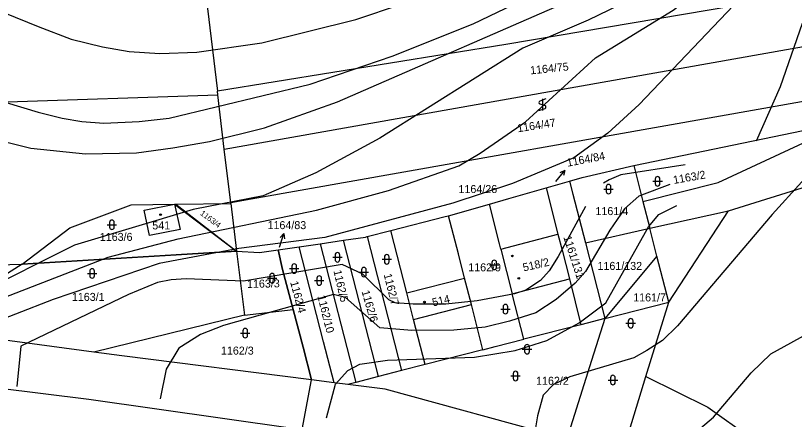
# Model space of a CAD drawing. Extents: x -555860 to -552701, y -1187050 to -1182291.
# Drawn here: x -554195.5 to -554030, y -1185298.6 to -1185212.9 of the extents above; entities that cross this region are included whole.
import ezdxf

# ---------------------------------------------------------------- set-up
doc = ezdxf.new("R2010")
doc.units = 0
for name, color, linetype in [('CYKLISTI_stav', 7, 'Continuous'), ('LEG_2b', 7, 'Continuous'), ('Level 16', 7, 'Continuous'), ('Level 25', 7, 'Continuous'), ('Level 32', 7, 'Continuous'), ('Level 40', 7, 'Continuous'), ('Level 41', 7, 'Continuous'), ('navrh_BV', 7, 'Continuous'), ('Poz předměty', 7, 'Continuous')]:
    doc.layers.add(name, color=color, linetype=linetype)

msp = doc.modelspace()

# ---------------------------------------------------------------- linework, layer by layer
at = {"layer": 'CYKLISTI_stav'}
for p, q in [((-554092.37, -1185262.44), (-554080.25, -1185259.27)), ((-554112.38, -1185271.74), (-554100.07, -1185268.62)), ((-554089.94, -1185271.93), (-554077.82, -1185268.78)), ((-554110.93, -1185277.38), (-554098.64, -1185274.21))]:
    msp.add_line(p, q, dxfattribs=at)
at = {"layer": 'Level 16'}
for p, q in [((-554080.67, -1185248.13), (-554078.82, -1185245.77)), ((-554078.82, -1185245.77), (-554079.83, -1185246.25)), ((-554078.82, -1185245.77), (-554079.04, -1185246.86)), ((-554139.39, -1185262.04), (-554138.51, -1185259.17)), ((-554138.51, -1185259.17), (-554139.28, -1185259.98)), ((-554138.51, -1185259.17), (-554138.32, -1185260.28))]:
    msp.add_line(p, q, dxfattribs=at)
at = {"layer": 'Level 25'}
for p, q in [((-554082.79, -1185230.57), (-554084.09, -1185231.04)), ((-554083.54, -1185230.57), (-554083.54, -1185233.07)), ((-554084.09, -1185231.65), (-554082.99, -1185231.98)), ((-554084.29, -1185233.07), (-554082.99, -1185232.58)), ((-554060.07, -1185248.07), (-554058.07, -1185248.07)), ((-554059.57, -1185247.57), (-554059.57, -1185248.57)), ((-554058.57, -1185248.57), (-554058.57, -1185247.57)), ((-554070.5, -1185249.73), (-554068.5, -1185249.73)), ((-554070, -1185249.23), (-554070, -1185250.23)), ((-554069, -1185250.23), (-554069, -1185249.23)), ((-554175.49, -1185256.8), (-554175.49, -1185257.8)), ((-554174.49, -1185257.8), (-554174.49, -1185256.8)), ((-554175.99, -1185257.3), (-554173.99, -1185257.3)), ((-554128.08, -1185264.2), (-554126.08, -1185264.2)), ((-554127.58, -1185263.7), (-554127.58, -1185264.7)), ((-554126.58, -1185264.7), (-554126.58, -1185263.7)), ((-554117.6, -1185264.63), (-554115.6, -1185264.63)), ((-554117.1, -1185264.13), (-554117.1, -1185265.13)), ((-554116.1, -1185265.13), (-554116.1, -1185264.13)), ((-554094.28, -1185265.32), (-554094.28, -1185266.32)), ((-554093.28, -1185266.32), (-554093.28, -1185265.32)), ((-554137.28, -1185266.59), (-554135.28, -1185266.59)), ((-554136.78, -1185266.09), (-554136.78, -1185267.09)), ((-554135.78, -1185267.09), (-554135.78, -1185266.09)), ((-554121.97, -1185266.85), (-554121.97, -1185267.85)), ((-554120.97, -1185267.85), (-554120.97, -1185266.85)), ((-554094.78, -1185265.82), (-554092.78, -1185265.82)), ((-554180.2, -1185267.63), (-554178.2, -1185267.63)), ((-554179.7, -1185267.13), (-554179.7, -1185268.13)), ((-554178.7, -1185268.13), (-554178.7, -1185267.13)), ((-554141.98, -1185268.63), (-554139.98, -1185268.63)), ((-554141.48, -1185268.13), (-554141.48, -1185269.13)), ((-554140.48, -1185269.13), (-554140.48, -1185268.13)), ((-554131.45, -1185268.64), (-554131.45, -1185269.64)), ((-554130.45, -1185269.64), (-554130.45, -1185268.64)), ((-554122.47, -1185267.35), (-554120.47, -1185267.35)), ((-554131.95, -1185269.14), (-554129.95, -1185269.14)), ((-554092.4, -1185275.2), (-554090.4, -1185275.2)), ((-554091.9, -1185274.7), (-554091.9, -1185275.7)), ((-554090.9, -1185275.7), (-554090.9, -1185274.7)), ((-554065.8, -1185278.21), (-554063.8, -1185278.21)), ((-554065.3, -1185277.71), (-554065.3, -1185278.71)), ((-554064.3, -1185278.71), (-554064.3, -1185277.71)), ((-554147.18, -1185279.79), (-554147.18, -1185280.79)), ((-554146.18, -1185280.79), (-554146.18, -1185279.79)), ((-554147.68, -1185280.29), (-554145.68, -1185280.29)), ((-554087.32, -1185283.22), (-554087.32, -1185284.22)), ((-554086.32, -1185284.22), (-554086.32, -1185283.22)), ((-554087.82, -1185283.72), (-554085.82, -1185283.72)), ((-554090.26, -1185289.4), (-554088.26, -1185289.4)), ((-554089.76, -1185288.9), (-554089.76, -1185289.9)), ((-554088.76, -1185289.9), (-554088.76, -1185288.9)), ((-554069.06, -1185289.76), (-554069.06, -1185290.76)), ((-554068.06, -1185290.76), (-554068.06, -1185289.76)), ((-554069.56, -1185290.26), (-554067.56, -1185290.26))]:
    msp.add_line(p, q, dxfattribs=at)
for centre in [(-554164.66, -1185255.16), (-554089.93, -1185263.92), (-554088.56, -1185268.65), (-554088.56, -1185268.65), (-554108.6, -1185273.72)]:
    msp.add_circle(centre, 0.175, dxfattribs=at)
for centre, radius, start, end in [((-554083.96, -1185231.35), 0.329, 113.579, 246.421), ((-554083.12, -1185232.28), 0.329, 293.574, 66.426), ((-554059.07, -1185247.57), 0.5, 0, 180), ((-554069.5, -1185249.23), 0.5, 0, 180), ((-554059.07, -1185248.57), 0.5, 180, 359.9879), ((-554069.5, -1185250.23), 0.5, 180, 359.9879), ((-554174.99, -1185256.8), 0.5, 0, 180), ((-554174.99, -1185257.8), 0.5, 180, 359.9879), ((-554127.08, -1185263.7), 0.5, 0, 180), ((-554116.6, -1185264.13), 0.5, 0, 180), ((-554127.08, -1185264.7), 0.5, 180, 359.9879), ((-554116.6, -1185265.13), 0.5, 180, 359.9879), ((-554093.78, -1185265.32), 0.5, 0, 180), ((-554179.2, -1185267.13), 0.5, 0, 180), ((-554136.28, -1185266.09), 0.5, 0, 180), ((-554121.47, -1185266.85), 0.5, 0, 180), ((-554093.78, -1185266.32), 0.5, 180, 359.9879), ((-554179.2, -1185268.13), 0.5, 180, 359.9879), ((-554140.98, -1185268.13), 0.5, 0, 180), ((-554136.28, -1185267.09), 0.5, 180, 359.9879), ((-554130.95, -1185268.64), 0.5, 0, 180), ((-554121.47, -1185267.85), 0.5, 180, 359.9879), ((-554140.98, -1185269.13), 0.5, 180, 359.9879), ((-554130.95, -1185269.64), 0.5, 180, 359.9879), ((-554091.4, -1185274.7), 0.5, 0, 180), ((-554091.4, -1185275.7), 0.5, 180, 359.9879), ((-554064.8, -1185277.71), 0.5, 0, 180), ((-554146.68, -1185279.79), 0.5, 0, 180), ((-554064.8, -1185278.71), 0.5, 180, 359.9879), ((-554146.68, -1185280.79), 0.5, 180, 359.9879), ((-554086.82, -1185283.22), 0.5, 0, 180), ((-554086.82, -1185284.22), 0.5, 180, 359.9879), ((-554089.26, -1185288.9), 0.5, 0, 180), ((-554089.26, -1185289.9), 0.5, 180, 359.9879), ((-554068.56, -1185289.76), 0.5, 0, 180), ((-554068.56, -1185290.76), 0.5, 180, 359.9879)]:
    msp.add_arc(centre, radius, start, end, dxfattribs=at)
at = {"layer": 'Level 32'}
for points in [[(-554132.61, -1185290.21), (-554134.38, -1185283.3), (-554136.52, -1185275.25), (-554138.77, -1185266.78), (-554139.67, -1185262.64), (-554135.22, -1185261.99), (-554130.76, -1185261.33), (-554125.82, -1185260.59), (-554121.12, -1185259.91), (-554120.79, -1185259.82), (-554115.76, -1185258.54), (-554104.18, -1185255.57), (-554103.47, -1185255.37), (-554094.81, -1185252.89), (-554090.71, -1185251.72), (-554082.77, -1185249.46), (-554077.76, -1185248.04), (-554077.08, -1185250.83), (-554074.42, -1185261.1), (-554072.76, -1185267.53), (-554070.29, -1185277.21), (-554073.1, -1185286.11), (-554078.34, -1185302.74)], [(-554174.16, -1185264.46), (-554194.09, -1185265.67), (-554183.94, -1185257.96), (-554170.93, -1185253.07), (-554161.7, -1185252.94), (-554148.51, -1185262.91), (-554174.16, -1185264.46)], [(-554134.6, -1185300.73), (-554132.61, -1185290.21)]]:
    msp.add_lwpolyline(points, dxfattribs=at)
at = {"layer": 'Level 40'}
for points in [[(-554204.33, -1185229.25), (-554190.64, -1185233.38), (-554185.59, -1185234.64), (-554181.4, -1185235.36), (-554176.71, -1185235.75), (-554169.19, -1185235.36), (-554162.85, -1185234.64), (-554132.9, -1185227.43), (-554115.43, -1185221.5), (-554098.23, -1185214.67), (-554079.38, -1185205.52), (-554074.54, -1185202.59), (-554069.59, -1185197.65), (-554067.59, -1185194.01), (-554066.06, -1185189.99), (-554065.23, -1185185.28), (-554065.37, -1185180.56), (-554067.73, -1185171.13), (-554069.53, -1185166.42), (-554074.38, -1185156.99), (-554084.37, -1185141.46), (-554102.39, -1185108.46)], [(-554028.34, -1185214.56), (-554033.07, -1185228.03), (-554038.12, -1185239.55)], [(-554053.25, -1185244.57), (-554066.9, -1185246.7), (-554069.39, -1185247.73), (-554070.6, -1185248.46)], [(-554074.42, -1185253.41), (-554080.21, -1185264.03), (-554082.1, -1185267.04), (-554083.95, -1185269.16), (-554087.05, -1185271.16), (-554089.5, -1185271.94), (-554097.44, -1185273.47), (-554104.06, -1185274.16), (-554110.97, -1185274.13), (-554114.86, -1185273.86), (-554116.16, -1185273.26), (-554121.68, -1185267.81), (-554126.1, -1185265.7), (-554147.04, -1185269.3), (-554159.24, -1185268.75), (-554162.42, -1185269.02), (-554165.34, -1185269.58), (-554171.44, -1185272.07), (-554194.32, -1185283.04), (-554195.2, -1185291.63)]]:
    msp.add_lwpolyline(points, dxfattribs=at)
at = {"layer": 'Level 41'}
for points in [[(-554205.55, -1185237.69), (-554192.24, -1185241.02), (-554180.59, -1185242.26), (-554169.78, -1185241.99), (-554162.09, -1185240.97), (-554154.25, -1185239.63), (-554142.6, -1185236.72), (-554127.07, -1185231.17), (-554073.76, -1185207.92), (-554065.47, -1185204.91), (-554062.5, -1185202.93), (-554060.52, -1185200.94), (-554059.27, -1185199.14), (-554057.74, -1185195.81), (-554056.22, -1185188.19), (-554056.77, -1185182.64), (-554060.66, -1185170.86), (-554075.35, -1185139.8), (-554084.92, -1185117.61)], [(-554070.5, -1185122.88), (-554062.04, -1185146.18), (-554052.48, -1185169.47), (-554048.18, -1185182.78), (-554047.34, -1185187.77), (-554047.15, -1185191.87), (-554047.48, -1185193.87), (-554048.31, -1185196.82), (-554050.95, -1185201.36), (-554053.5, -1185203.42), (-554058.16, -1185206.21), (-554073.83, -1185213.84), (-554087.7, -1185219.8), (-554118.06, -1185238.94), (-554131.65, -1185246.28), (-554142.88, -1185251.14), (-554157.72, -1185254.05), (-554182.96, -1185261.63), (-554203.91, -1185272.11)], [(-554204.55, -1185275.3), (-554175.78, -1185264.15), (-554160.95, -1185260.3), (-554131.51, -1185254.19), (-554116.26, -1185250.03), (-554101.28, -1185244.76), (-554096.78, -1185242.12), (-554087.14, -1185235.47), (-554072.3, -1185221.88), (-554055.8, -1185211.76), (-554047.21, -1185205.1), (-554045.37, -1185202.59), (-554042.57, -1185197.48), (-554041.24, -1185193.87), (-554040.59, -1185190.88), (-554040.55, -1185187.77), (-554040.75, -1185183.29), (-554041.52, -1185178.62), (-554050.26, -1185148.12), (-554053.17, -1185135.91), (-554053.72, -1185124.54)], [(-554197.79, -1185212.31), (-554190.64, -1185215.23), (-554183.65, -1185217.86), (-554176.99, -1185219.52), (-554171.33, -1185220.51), (-554164.79, -1185220.91), (-554156.98, -1185220.67), (-554143.16, -1185218.69), (-554123.19, -1185213.7), (-554113.45, -1185210.44), (-554105.72, -1185207.32), (-554090.74, -1185200.81), (-554084.78, -1185197.34), (-554078.13, -1185192.21), (-554076.19, -1185190.38), (-554074.11, -1185187.22), (-554073.39, -1185184.28), (-554073, -1185180.84), (-554073.97, -1185174.18), (-554075.63, -1185168.36), (-554082.84, -1185154.77), (-554100.04, -1185127.59)], [(-554028.71, -1185137.09), (-554031.68, -1185137.44), (-554034.15, -1185138.08), (-554037.29, -1185141.54), (-554038.89, -1185144.65), (-554039.17, -1185150.61), (-554037.78, -1185158.93), (-554031.68, -1185182.23), (-554031.35, -1185187.74), (-554031.54, -1185194.15), (-554032.23, -1185196.65), (-554033.99, -1185200.28), (-554035.84, -1185203.16), (-554063.01, -1185231.73), (-554069.67, -1185237.83), (-554076.88, -1185243.09), (-554089.91, -1185248.5), (-554102.56, -1185252.68), (-554129.76, -1185260), (-554148.06, -1185262.35), (-554164.98, -1185265.54), (-554187.46, -1185273.16), (-554203.52, -1185279.38)], [(-554021.22, -1185241.39), (-554028.47, -1185248.21), (-554034.75, -1185255.09), (-554054.83, -1185278.73), (-554058.01, -1185281.89), (-554061.35, -1185284), (-554064.11, -1185285.52), (-554077.7, -1185289.58), (-554081.16, -1185291.22), (-554083.38, -1185293.48), (-554084.58, -1185297.83), (-554085.41, -1185302.93), (-554089.23, -1185309.81)], [(-554056.47, -1185248.75), (-554063.07, -1185251.24), (-554066.12, -1185253.94), (-554069.2, -1185258.44), (-554074.38, -1185267.22), (-554076.6, -1185269.72), (-554080.61, -1185273.14), (-554084.92, -1185275.96), (-554090.51, -1185277.76), (-554095.74, -1185279.01), (-554102.39, -1185279.7), (-554111.3, -1185279.74), (-554118.06, -1185279.15), (-554125.41, -1185272.77), (-554127.91, -1185272.07), (-554151.27, -1185278.67), (-554156.21, -1185280.58), (-554160.78, -1185283.47), (-554163.47, -1185287.96), (-554164.78, -1185294.28)], [(-554129.38, -1185298.28), (-554127.49, -1185291.12), (-554124.91, -1185288.25), (-554122.32, -1185286.86), (-554116.49, -1185286.06), (-554098, -1185285.4), (-554089.36, -1185284), (-554082.63, -1185281.87), (-554075.72, -1185278.15), (-554070.08, -1185273.85), (-554061, -1185257.7), (-554058.82, -1185255.09), (-554055.02, -1185253.17)], [(-554054.08, -1185303.93), (-554047.21, -1185298.14), (-554039.17, -1185288.71), (-554035.01, -1185284.69), (-554015.32, -1185273.88)]]:
    msp.add_lwpolyline(points, dxfattribs=at)
at = {"layer": 'navrh_BV'}
for p, q in [((-553978.84, -1185199.98), (-554091.35, -1185219.03)), ((-554155.2, -1185207.34), (-554152.6, -1185228.9)), ((-554146.79, -1185240.46), (-554013.37, -1185216.8)), ((-554091.35, -1185219.03), (-554152.6, -1185228.9)), ((-554152.51, -1185229.7), (-554152.6, -1185228.9)), ((-554011.36, -1185228.12), (-554145.41, -1185251.89)), ((-554262.94, -1185233.31), (-554152.51, -1185229.7)), ((-554151.12, -1185241.23), (-554152.51, -1185229.7)), ((-554064.16, -1185244.68), (-554018.08, -1185235.23)), ((-554046.19, -1185248.33), (-554018.08, -1185235.23)), ((-554151.12, -1185241.23), (-554146.79, -1185240.46)), ((-554149.74, -1185252.66), (-554151.12, -1185241.23)), ((-554075.07, -1185247.28), (-554064.16, -1185244.68)), ((-554064.16, -1185244.68), (-554062.2, -1185252.34)), ((-554044.05, -1185254.33), (-554020.12, -1185246.87)), ((-554082.77, -1185249.46), (-554077.76, -1185248.04)), ((-554077.76, -1185248.04), (-554075.07, -1185247.28)), ((-554077.76, -1185248.04), (-554077.08, -1185250.83)), ((-554062.2, -1185252.34), (-554046.19, -1185248.33)), ((-554090.71, -1185251.72), (-554082.77, -1185249.46)), ((-554082.77, -1185249.46), (-554080.25, -1185259.27)), ((-554145.41, -1185251.89), (-554149.74, -1185252.66)), ((-554094.81, -1185252.89), (-554090.71, -1185251.72)), ((-554077.08, -1185250.83), (-554074.42, -1185261.1)), ((-554183.94, -1185257.96), (-554170.93, -1185253.07)), ((-554170.93, -1185253.07), (-554161.7, -1185252.94)), ((-554168.13, -1185254.16), (-554161.7, -1185252.94)), ((-554161.7, -1185252.94), (-554160.51, -1185258.27)), ((-554161.7, -1185252.94), (-554161.45, -1185252.94)), ((-554161.45, -1185252.94), (-554149.73, -1185252.78)), ((-554161.45, -1185252.94), (-554148.51, -1185262.91)), ((-554149.73, -1185252.78), (-554149.74, -1185252.66)), ((-554149.73, -1185252.78), (-554148.51, -1185262.91)), ((-554103.47, -1185255.37), (-554094.81, -1185252.89)), ((-554092.64, -1185261.37), (-554094.81, -1185252.89)), ((-554062.2, -1185252.34), (-554060.74, -1185258.05)), ((-554167.02, -1185259.6), (-554168.13, -1185254.16)), ((-554104.18, -1185255.57), (-554103.47, -1185255.37)), ((-554101.39, -1185263.5), (-554103.47, -1185255.37)), ((-554060.74, -1185258.05), (-554044.05, -1185254.33)), ((-554115.76, -1185258.54), (-554104.18, -1185255.57)), ((-554194.09, -1185265.67), (-554183.94, -1185257.96)), ((-554160.51, -1185258.27), (-554167.02, -1185259.6)), ((-554120.79, -1185259.82), (-554115.76, -1185258.54)), ((-554112.38, -1185271.74), (-554115.76, -1185258.54)), ((-554074.42, -1185261.1), (-554060.74, -1185258.05)), ((-554059.23, -1185263.95), (-554060.74, -1185258.05)), ((-554125.82, -1185260.59), (-554121.12, -1185259.91)), ((-554121.12, -1185259.91), (-554120.79, -1185259.82)), ((-554120.79, -1185259.82), (-554113.5, -1185288.27)), ((-554080.25, -1185259.27), (-554079.37, -1185262.7)), ((-554139.67, -1185262.64), (-554135.22, -1185261.99)), ((-554135.22, -1185261.99), (-554130.76, -1185261.33)), ((-554130.02, -1185282.18), (-554135.22, -1185261.99)), ((-554130.76, -1185261.33), (-554125.82, -1185260.59)), ((-554130.76, -1185261.33), (-554123.18, -1185290.75)), ((-554118.34, -1185289.51), (-554125.82, -1185260.59)), ((-554092.37, -1185262.44), (-554092.64, -1185261.37)), ((-554074.42, -1185261.1), (-554072.76, -1185267.53)), ((-554194.09, -1185265.67), (-554148.51, -1185262.91)), ((-554148.51, -1185262.91), (-554146.84, -1185276.51)), ((-554148.51, -1185262.91), (-554143.63, -1185263.21)), ((-554143.63, -1185263.21), (-554139.67, -1185262.64)), ((-554139.67, -1185262.64), (-554138.77, -1185266.78)), ((-554100.07, -1185268.62), (-554101.39, -1185263.5)), ((-554092.37, -1185262.44), (-554089.94, -1185271.93)), ((-554079.37, -1185262.7), (-554077.82, -1185268.78)), ((-554059.23, -1185263.95), (-554070.29, -1185277.21)), ((-554056.72, -1185273.74), (-554059.23, -1185263.95)), ((-554225.84, -1185266.59), (-554194.09, -1185265.67)), ((-554194.09, -1185265.67), (-554198.8, -1185268.6)), ((-554138.77, -1185266.78), (-554136.52, -1185275.25)), ((-554098.64, -1185274.21), (-554100.07, -1185268.62)), ((-554072.76, -1185267.53), (-554070.29, -1185277.21)), ((-554077.82, -1185268.78), (-554075.36, -1185278.51)), ((-554110.93, -1185277.38), (-554112.38, -1185271.74)), ((-554087.47, -1185281.6), (-554089.94, -1185271.93)), ((-554146.84, -1185276.51), (-554136.52, -1185275.25)), ((-554136.52, -1185275.25), (-554134.38, -1185283.3)), ((-554096.17, -1185283.83), (-554098.64, -1185274.21)), ((-554070.29, -1185277.21), (-554056.72, -1185273.74)), ((-554061.58, -1185289.53), (-554056.72, -1185273.74)), ((-554146.84, -1185276.51), (-554178.81, -1185284.35)), ((-554178.81, -1185284.35), (-554233.6, -1185276.98)), ((-554108.47, -1185286.99), (-554110.93, -1185277.38)), ((-554075.36, -1185278.51), (-554087.47, -1185281.6)), ((-554070.29, -1185277.21), (-554075.36, -1185278.51)), ((-554093.58, -1185283.17), (-554087.47, -1185281.6)), ((-554134.38, -1185283.3), (-554132.61, -1185290.21)), ((-554127.8, -1185290.82), (-554130.02, -1185282.18)), ((-554096.17, -1185283.83), (-554093.58, -1185283.17)), ((-554172.86, -1185285.1), (-554178.81, -1185284.35)), ((-554132.61, -1185290.21), (-554172.86, -1185285.1)), ((-554096.17, -1185283.83), (-554108.47, -1185286.99)), ((-554235.43, -1185287.38), (-554179.88, -1185294.33)), ((-554113.5, -1185288.27), (-554118.34, -1185289.51)), ((-554108.47, -1185286.99), (-554113.5, -1185288.27)), ((-554118.34, -1185289.51), (-554123.18, -1185290.75)), ((-554067.41, -1185308.49), (-554061.58, -1185289.53)), ((-554061.58, -1185289.53), (-554048.44, -1185296.01)), ((-554127.8, -1185290.82), (-554132.61, -1185290.21)), ((-554124.88, -1185291.19), (-554127.8, -1185290.82)), ((-554123.18, -1185290.75), (-554124.88, -1185291.19)), ((-554116.97, -1185292.2), (-554124.88, -1185291.19)), ((-554077.12, -1185303.07), (-554116.97, -1185292.2)), ((-554179.88, -1185294.33), (-554119.67, -1185302.84)), ((-554048.44, -1185296.01), (-554008.74, -1185323.99))]:
    msp.add_line(p, q, dxfattribs=at)
at = {"layer": 'Poz předměty'}
msp.add_lwpolyline([(-554056.72, -1185273.74), (-554044.05, -1185254.33)], dxfattribs=at)

# ---------------------------------------------------------------- texts
at = {"layer": 'LEG_2b'}
for s, height, rotation, p in [('1164/75', 1.7, 6, (-554086.07, -1185225.38)), ('1164/47', 1.7, 9, (-554088.75, -1185237.67)), ('1163/2', 1.7, 10, (-554055.62, -1185248.64)), ('1163/4', 1.2, 323, (-554156.35, -1185255.08)), ('1161/131', 1.7, 288, (-554079.12, -1185259.92)), ('518/2', 1.7, 13, (-554087.5, -1185267.23)), ('1162/5', 1.7, 283, (-554127.95, -1185267.08)), ('1162/7', 1.7, 284, (-554117.28, -1185267.86)), ('1163/3', 1.7, 1, (-554146.29, -1185270.7)), ('1162/4', 1.7, 285, (-554137.15, -1185269.48)), ('1162/6', 1.7, 286, (-554121.98, -1185271.45)), ('1162/10', 1.7, 284, (-554131.36, -1185272.45)), ('514', 1.7, 13, (-554106.75, -1185274.64))]:
    msp.add_text(s, height=height, rotation=rotation, dxfattribs=at).set_placement(p)
for s, p in [('1164/26', (-554101.38, -1185250.56)), ('1161/4', (-554072.28, -1185255.24)), ('541', (-554166.42, -1185258.28)), ('1163/6', (-554177.57, -1185260.72)), ('1161/132', (-554071.85, -1185266.88)), ('1162/9', (-554099.3, -1185267.18)), ('1163/1', (-554183.5, -1185273.46)), ('1161/7', (-554064.26, -1185273.57)), ('1162/3', (-554151.83, -1185284.86)), ('1162/2', (-554084.9, -1185291.27))]:
    msp.add_text(s, height=1.7, dxfattribs=at).set_placement(p)
at = {"layer": 'Level 16'}
msp.add_text('1164/84', height=1.7, rotation=10.8, dxfattribs=at).set_placement((-554078.2, -1185244.98))
msp.add_text('1164/83', height=1.7, dxfattribs=at).set_placement((-554141.94, -1185258.22))

doc.saveas('drawing.dxf')
